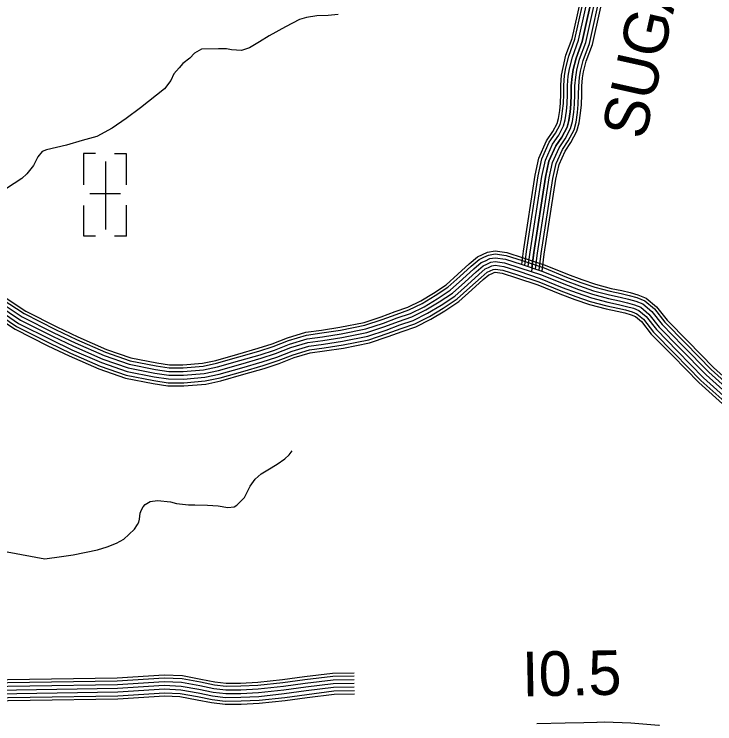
# Model space of a CAD drawing. Extents: x 1788175 to 1969470, y 584502 to 738744.
# Drawn here: x 1903630 to 1909442, y 677570 to 683458 of the extents above; entities that cross this region are included whole.
import ezdxf

# ---------------------------------------------------------------- set-up
doc = ezdxf.new("R2010")
doc.units = 0
for name, color, linetype in [('DESIGN - ROW - Right-of-Way and Easement Labels', 7, 'Continuous'), ('DESIGN - TRAFFIC CONTROL PERMANENT - Signalization', 7, 'Continuous'), ('DESIGN - TRANSPORTATION - Text', 7, 'Continuous'), ('DESIGN - UTILITIES - Cable (Underground) with Text', 7, 'Continuous'), ('SURVEY - CENTERLINE - Preliminary', 7, 'Continuous'), ('SURVEY - CONTROL with Text', 7, 'Continuous'), ('SURVEY - TRANSPORTATION - Roads', 7, 'Continuous')]:
    doc.layers.add(name, color=color, linetype=linetype)

msp = doc.modelspace()

# ---------------------------------------------------------------- linework, layer by layer
at = {"layer": 'DESIGN - TRANSPORTATION - Text'}
for points in [[(1906318, 683455.3), (1906234, 683447.9), (1906140, 683444.5), (1906053.9, 683431.1), (1905995.8, 683415.5), (1905881.4, 683354.3), (1905744.9, 683279.2), (1905664.5, 683227.7), (1905582.2, 683178.3), (1905516, 683156.7), (1905432.1, 683161.3), (1905390.2, 683169.6), (1905324.2, 683172.1), (1905184.2, 683167.1), (1905126, 683133.5), (1905087.7, 683093.7), (1905029.4, 683048.1), (1904997.1, 683014.3), (1904954.7, 682962.5), (1904928.3, 682906.7), (1904877.8, 682839), (1904678.7, 682680.2), (1904560.1, 682593), (1904441.5, 682513.8), (1904315, 682444.6), (1904192.8, 682409.4), (1904064.5, 682370.3), (1903898.3, 682331.5), (1903862.2, 682317.7), (1903825.9, 682273.9), (1903789.4, 682204.1), (1903734.8, 682134.5), (1903694.6, 682094.7), (1903630.3, 682053.1), (1903549.9, 682001.6)], [(1902661.5, 679165.1), (1903884.1, 678940.4), (1904022.2, 678959.4), (1904120.3, 678972.7), (1904320.5, 679013.3), (1904400.7, 679038.8), (1904478.9, 679070.2), (1904539.1, 679101.8), (1904581.4, 679141.6), (1904627.7, 679185.3), (1904654, 679225.1), (1904664.1, 679243.1), (1904668.3, 679269.1), (1904674.7, 679319.1), (1904684.9, 679347), (1904699.1, 679371), (1904717.3, 679390.8), (1904757.4, 679414.6), (1904819.5, 679424.1), (1904925.3, 679413.4), (1904977.2, 679399), (1905077.1, 679388.3), (1905127.1, 679387.9), (1905233, 679385.1), (1905320.9, 679378.5), (1905400.8, 679365.9), (1905454.8, 679369.5), (1905476.9, 679383.4), (1905539.4, 679449), (1905586.1, 679542.8), (1905628.5, 679600.5), (1905678.8, 679644.2), (1905733.1, 679677.9), (1905811.4, 679725.3), (1905875.7, 679768.9), (1905911.9, 679800.7), (1905936.2, 679836.6)]]:
    msp.add_lwpolyline(points, dxfattribs=at)
at = {"layer": 'DESIGN - UTILITIES - Cable (Underground) with Text'}
for p, q in [((1904205.6, 682303.5), (1904205.6, 682042.7)), ((1904305.2, 682303.5), (1904206.2, 682303.5)), ((1904561.9, 682299.5), (1904462.2, 682299.5)), ((1904561.8, 682042.8), (1904561.8, 682299.5)), ((1904511.8, 681968.4), (1904258.2, 681968.4)), ((1904205.6, 681871.7), (1904205.6, 681620.3)), ((1904561.8, 681616.3), (1904561.8, 681874.4)), ((1904205.7, 681620.3), (1904303.9, 681620.3)), ((1904561.6, 681616.3), (1904462.2, 681616.3))]:
    msp.add_line(p, q, dxfattribs=at)
msp.add_lwpolyline([(1904386.5, 682236.1), (1904386.5, 681673.1)], dxfattribs=at)
at = {"layer": 'SURVEY - CENTERLINE - Preliminary'}
for points in [[(1908464, 677582.4), (1908355.5, 677579.3), (1908199.7, 677576.4), (1907964.5, 677570.3)], [(1908983.8, 677555.6), (1908977.6, 677556.3), (1908745, 677574.3), (1908527.8, 677584.2), (1908464.9, 677582.4)]]:
    msp.add_lwpolyline(points, dxfattribs=at)
at = {"layer": 'SURVEY - CONTROL with Text'}
for points in [[(1903545.4, 681114.3), (1903725.2, 680994.9), (1903984.5, 680863.6), (1904157.6, 680781.4), (1904396.3, 680677.4), (1904598.8, 680606.9), (1904812.4, 680564.8), (1904918.1, 680549.2), (1905030, 680548.4), (1905192.6, 680562.4), (1905302.7, 680585.8), (1905486, 680637.7), (1905652.7, 680686.1), (1905769.3, 680724), (1905896.5, 680773.5), (1906048.5, 680819.5), (1906178.9, 680837.5), (1906332.3, 680860), (1906533.2, 680901), (1906674.9, 680947.8), (1906788.9, 680991), (1906895.2, 681026.9), (1907003, 681079.9), (1907108.7, 681144.2), (1907212.7, 681213.2), (1907310.5, 681300.3), (1907405.3, 681385.8), (1907472.4, 681445), (1907515.2, 681463.3), (1907557, 681483.9), (1907618.6, 681493.7), (1907716.7, 681480.4), (1907852, 681437), (1908034.7, 681376.6), (1908219.5, 681300.6), (1908338.8, 681256.5), (1908452.4, 681217), (1908580.7, 681183.4), (1908670, 681164.9), (1908738.6, 681147.7), (1908803.8, 681129.8), (1908873.1, 681102.5), (1908958.4, 681031.1), (1909046.1, 680919.1), (1909217.4, 680745), (1909429.7, 680527.2), (1909645.4, 680333.6)], [(1903511.4, 681069.9), (1903697.1, 680946.6), (1903960, 680813.6), (1904134.5, 680730.7), (1904376, 680625.5), (1904584.2, 680553), (1904802.9, 680509.9), (1904913.8, 680493.5), (1905032.2, 680492.7), (1905200.9, 680507.2), (1905316.1, 680531.7), (1905501.4, 680584.1), (1905669.1, 680632.8), (1905788, 680671.6), (1905914.7, 680720.8), (1906060.4, 680764.9), (1906186.8, 680782.3), (1906341.9, 680805.1), (1906547.5, 680847.1), (1906693.5, 680895.3), (1906807.7, 680938.5), (1906916.5, 680975.3), (1907029.8, 681031), (1907138.6, 681097.2), (1907246.8, 681169), (1907347.7, 681258.8), (1907442.4, 681344.2), (1907502.6, 681397.3), (1907538.5, 681412.7), (1907574.1, 681430.2), (1907619.3, 681437.4), (1907704.4, 681425.8), (1907834.7, 681384), (1908015.4, 681324.3), (1908199.2, 681248.7), (1908320, 681204.1), (1908436.2, 681163.7), (1908567.9, 681129.2), (1908657.6, 681110.6), (1908724.4, 681093.8), (1908786.2, 681076.9), (1908844.2, 681054), (1908918.1, 680992.1), (1909004.2, 680882.2), (1909177.6, 680706), (1909391.1, 680486.9), (1909609.8, 680290.7)], [(1903530.4, 681094.6), (1903712.7, 680973.5), (1903973.7, 680841.4), (1904147.3, 680758.9), (1904387.3, 680654.4), (1904592.3, 680583), (1904808.2, 680540.5), (1904916.2, 680524.5), (1905031, 680523.7), (1905196.3, 680537.9), (1905308.7, 680561.8), (1905492.8, 680613.9), (1905660, 680662.4), (1905777.6, 680700.8), (1905904.6, 680750.1), (1906053.8, 680795.3), (1906182.4, 680813), (1906336.6, 680835.6), (1906539.5, 680877.1), (1906683.1, 680924.5), (1906797.2, 680967.7), (1906904.7, 681004), (1907014.9, 681058.2), (1907122, 681123.4), (1907227.8, 681193.6), (1907327, 681281.9), (1907421.8, 681367.4), (1907485.8, 681423.8), (1907525.6, 681440.9), (1907564.6, 681460.1), (1907618.9, 681468.7), (1907711.3, 681456.2), (1907844.3, 681413.5), (1908026.2, 681353.4), (1908210.5, 681277.6), (1908330.5, 681233.2), (1908445.2, 681193.4), (1908575, 681159.4), (1908664.5, 681140.8), (1908732.3, 681123.8), (1908796, 681106.3), (1908860.3, 681081), (1908940.5, 681013.8), (1909027.5, 680902.7), (1909199.7, 680727.7), (1909412.6, 680509.3), (1909629.6, 680314.6)], [(1903473.6, 681020.6), (1903665.9, 680893), (1903932.7, 680757.9), (1904108.8, 680674.2), (1904353.4, 680567.7), (1904567.9, 680493), (1904792.4, 680448.8), (1904909.1, 680431.5), (1905034.6, 680430.6), (1905210, 680445.7), (1905331, 680471.5), (1905518.5, 680524.5), (1905687.4, 680573.5), (1905808.9, 680613.1), (1905934.9, 680662.2), (1906073.7, 680704.1), (1906195.5, 680721), (1906352.6, 680744), (1906563.5, 680787.1), (1906714.2, 680836.9), (1906828.6, 680880.1), (1906940.2, 680917.8), (1907059.7, 680976.6), (1907171.9, 681044.9), (1907284.7, 681119.7), (1907389.1, 681212.6), (1907483.7, 681298), (1907536.2, 681344.2), (1907564.4, 681356.4), (1907593.1, 681370.4), (1907620, 681374.7), (1907690.6, 681365.1), (1907815.5, 681325.1), (1907993.8, 681266.1), (1908176.7, 681190.9), (1908299.1, 681145.7), (1908418.2, 681104.3), (1908553.8, 681068.8), (1908643.8, 681050.1), (1908708.7, 681033.9), (1908766.6, 681018), (1908812.2, 681000), (1908873.3, 680948.8), (1908957.5, 680841.3), (1909133.3, 680662.6), (1909348.2, 680442.2), (1909570.2, 680242.9)], [(1903492.5, 681045.3), (1903681.5, 680919.8), (1903946.3, 680785.8), (1904121.6, 680702.4), (1904364.7, 680596.6), (1904576.1, 680523), (1904797.6, 680479.4), (1904911.5, 680462.5), (1905033.4, 680461.7), (1905205.4, 680476.4), (1905323.6, 680501.6), (1905509.9, 680554.3), (1905678.2, 680603.2), (1905798.5, 680642.3), (1905924.8, 680691.5), (1906067.1, 680734.5), (1906191.2, 680751.6), (1906347.3, 680774.5), (1906555.5, 680817.1), (1906703.8, 680866.1), (1906818.1, 680909.3), (1906928.4, 680946.6), (1907044.8, 681003.8), (1907155.2, 681071.1), (1907265.7, 681144.3), (1907368.4, 681235.7), (1907463, 681321.1), (1907519.4, 681370.7), (1907551.5, 681384.5), (1907583.6, 681400.3), (1907619.6, 681406.1), (1907697.5, 681395.5), (1907825.1, 681354.5), (1908004.6, 681295.2), (1908188, 681219.8), (1908309.6, 681174.9), (1908427.2, 681134), (1908560.9, 681099), (1908650.7, 681080.3), (1908716.5, 681063.8), (1908776.4, 681047.4), (1908828.2, 681027), (1908895.7, 680970.5), (1908980.9, 680861.7), (1909155.4, 680684.3), (1909369.6, 680464.6), (1909590, 680266.8)], [(1903439, 680975.5), (1903637.3, 680843.9), (1903907.7, 680707), (1904085.3, 680622.6), (1904332.7, 680514.8), (1904553, 680438.1), (1904782.7, 680392.9), (1904904.7, 680374.9), (1905036.8, 680373.9), (1905218.4, 680389.5), (1905344.7, 680416.4), (1905534.1, 680470), (1905704, 680519.3), (1905828, 680559.7), (1905953.4, 680608.5), (1906085.9, 680648.6), (1906203.5, 680664.8), (1906362.4, 680688.1), (1906578.1, 680732.2), (1906733.1, 680783.4), (1906847.7, 680826.7), (1906961.9, 680865.3), (1907087, 680926.8), (1907202.3, 680997), (1907319.4, 681074.7), (1907427, 681170.4), (1907521.4, 681255.6), (1907566.9, 681295.7), (1907588.2, 681304.8), (1907610.4, 681315.8), (1907620.7, 681317.4), (1907678.1, 681309.6), (1907798, 681271.1), (1907974.1, 681212.9), (1908156.1, 681138.1), (1908280, 681092.3), (1908401.6, 681050), (1908540.8, 681013.6), (1908631.1, 680994.8), (1908694.3, 680979), (1908748.6, 680964.1), (1908782.8, 680950.6), (1908832.4, 680909.1), (1908914.9, 680803.8), (1909092.7, 680622.9), (1909308.9, 680401.2), (1909534, 680199.1)], [(1903454.7, 680996), (1903650.2, 680866.1), (1903919, 680730.1), (1904095.9, 680646), (1904342.1, 680538.8), (1904559.8, 680463), (1904787.1, 680418.2), (1904906.7, 680400.6), (1905035.8, 680399.6), (1905214.6, 680415), (1905338.5, 680441.4), (1905527, 680494.7), (1905696.5, 680543.9), (1905819.3, 680583.9), (1905945, 680632.8), (1906080.4, 680673.8), (1906199.9, 680690.3), (1906358, 680713.5), (1906571.5, 680757.1), (1906724.5, 680807.6), (1906839, 680850.9), (1906952.1, 680889.1), (1907074.6, 680949.4), (1907188.5, 681018.7), (1907303.7, 681095.1), (1907409.8, 681189.5), (1907504.3, 681274.8), (1907552.9, 681317.7), (1907577.4, 681328.2), (1907602.6, 681340.6), (1907620.4, 681343.4), (1907683.8, 681334.8), (1907805.9, 681295.6), (1907983.1, 681237), (1908165.4, 681162), (1908288.6, 681116.5), (1908409.1, 681074.6), (1908546.7, 681038.6), (1908636.8, 681019.9), (1908700.8, 681003.9), (1908756.8, 680988.5), (1908796.1, 680973), (1908850.9, 680927.1), (1908934.2, 680820.8), (1909111.1, 680640.9), (1909326.7, 680419.8), (1909550.5, 680219)]]:
    msp.add_lwpolyline(points, dxfattribs=at)
at = {"layer": 'SURVEY - TRANSPORTATION - Roads'}
for points in [[(1907840.6, 681382.1), (1907854.2, 681491.8), (1907951.6, 682121.7), (1907983.1, 682265), (1908046.8, 682408), (1908098.9, 682483.9), (1908134.7, 682552.5), (1908145.3, 682592.2), (1908154.9, 682659.4), (1908160.9, 682718.7), (1908163.4, 682794.7), (1908163.9, 682869.1), (1908171.2, 682952.5), (1908182.8, 683016.9), (1908207.2, 683118.1), (1908258, 683257.2), (1908450.7, 684120)], [(1907864.6, 681374.2), (1907878.6, 681488.4), (1907975.9, 682117.2), (1908006.7, 682257.2), (1908068.5, 682395.8), (1908120.1, 682471.1), (1908157.8, 682543.5), (1908169.5, 682587.3), (1908179.4, 682656.4), (1908185.6, 682717), (1908188.1, 682794.2), (1908188.6, 682867.9), (1908195.7, 682949.2), (1908207, 683011.8), (1908230.9, 683110.9), (1908281.8, 683250.2), (1908475.1, 684115.5)], [(1907894.6, 681364.2), (1907909.4, 681484.1), (1908006.4, 682111.5), (1908036.3, 682247.4), (1908095.7, 682380.6), (1908146.7, 682455.1), (1908186.9, 682532.2), (1908200, 682581.1), (1908210.2, 682652.6), (1908216.5, 682715), (1908219.1, 682793.6), (1908219.6, 682866.5), (1908226.4, 682945.1), (1908237.3, 683005.4), (1908260.7, 683101.9), (1908311.6, 683241.5), (1908505.6, 684109.9)], [(1908536.1, 684104.2), (1908341.4, 683232.7), (1908290.4, 683093), (1908267.7, 682999), (1908257.2, 682941), (1908250.6, 682865), (1908250.1, 682792.9), (1908247.5, 682712.9), (1908241, 682648.9), (1908230.4, 682574.9), (1908216, 682520.9), (1908173.4, 682439.1), (1908122.8, 682365.4), (1908065.9, 682237.7), (1908036.9, 682105.8), (1907940.1, 681479.8), (1907920.7, 681322.9)], [(1907924.6, 681354.3), (1907940.1, 681479.8), (1908036.9, 682105.8), (1908065.9, 682237.7), (1908122.8, 682365.4), (1908173.4, 682439.1), (1908216, 682520.9), (1908230.4, 682574.9), (1908241, 682648.9), (1908247.5, 682712.9), (1908250.1, 682792.9), (1908250.6, 682865), (1908257.2, 682941), (1908267.7, 682999), (1908290.4, 683093), (1908341.4, 683232.7), (1908536.1, 684104.2)], [(1907954.6, 681344.4), (1907970.8, 681475.6), (1908067.3, 682100.1), (1908095.5, 682228), (1908150, 682350.2), (1908200, 682423.2), (1908245, 682509.6), (1908260.8, 682568.6), (1908271.7, 682645.1), (1908278.4, 682710.8), (1908281.1, 682792.3), (1908281.6, 682863.6), (1908288, 682937), (1908298, 682992.6), (1908320.1, 683084), (1908371.2, 683224), (1908566.6, 684098.6)], [(1907984.6, 681334.5), (1908001.5, 681471.3), (1908097.8, 682094.4), (1908125.1, 682218.2), (1908177.1, 682335), (1908226.6, 682407.2), (1908274.1, 682498.3), (1908291.2, 682562.4), (1908302.5, 682641.3), (1908309.4, 682708.7), (1908312.1, 682791.7), (1908312.6, 682862.1), (1908318.7, 682932.9), (1908328.3, 682986.2), (1908349.8, 683075), (1908401, 683215.3), (1908597.1, 684092.9)], [(1908009.5, 681326.2), (1908027, 681467.8), (1908123.1, 682089.6), (1908149.6, 682210.1), (1908199.7, 682322.4), (1908248.7, 682393.9), (1908298.2, 682488.9), (1908316.5, 682557.3), (1908328.1, 682638.2), (1908335, 682707), (1908337.8, 682791.2), (1908338.3, 682860.9), (1908344.2, 682929.5), (1908353.5, 682980.9), (1908374.5, 683067.5), (1908425.8, 683208), (1908622.4, 684088.3)], [(1900763.3, 677888.1), (1901852, 677904.9), (1902301.9, 677917.7), (1904483.7, 677952.1), (1904874.6, 677977.5), (1905025.2, 677970), (1905179, 677941.8), (1905294.2, 677919.4), (1905389.4, 677907.7), (1905508, 677908.7), (1905649.8, 677915.5), (1905856.1, 677937.6), (1906037.5, 677962.2), (1906270.7, 677991.2), (1906449.4, 677994.1)], [(1900763.7, 677863.3), (1901852.6, 677880.2), (1902302.5, 677893), (1904484.7, 677927.4), (1904874.8, 677952.7), (1905022.3, 677945.3), (1905174.4, 677917.5), (1905290.3, 677895), (1905388, 677883), (1905508.7, 677884), (1905651.7, 677890.8), (1905859.1, 677913), (1906040.7, 677937.7), (1906272.5, 677966.5), (1906449.8, 677969.3)], [(1900764.2, 677832.4), (1901853.2, 677849.2), (1902303.2, 677862), (1904486, 677896.4), (1904875, 677921.7), (1905018.7, 677914.5), (1905168.6, 677887), (1905285.5, 677864.3), (1905386.3, 677851.9), (1905509.6, 677853), (1905654.1, 677859.9), (1905862.8, 677882.3), (1906044.7, 677907), (1906274.6, 677935.6), (1906450.2, 677938.4)], [(1900764.7, 677801.4), (1901853.9, 677818.2), (1902303.8, 677831), (1904487.2, 677865.4), (1904875.2, 677890.6), (1905015.1, 677883.6), (1905162.9, 677856.5), (1905280.6, 677833.7), (1905384.5, 677820.9), (1905510.5, 677822), (1905656.5, 677829), (1905866.5, 677851.5), (1906048.7, 677876.2), (1906276.8, 677904.6), (1906450.7, 677907.4)], [(1900764.7, 677801.4), (1901853.9, 677818.2), (1902303.8, 677831), (1904487.2, 677865.4), (1904875.2, 677890.6), (1905015.1, 677883.6), (1905162.9, 677856.5), (1905280.6, 677833.7), (1905384.5, 677820.9), (1905510.5, 677822), (1905656.5, 677829), (1905866.5, 677851.5), (1906048.7, 677876.2), (1906276.8, 677904.6), (1906450.7, 677907.4)], [(1900765.2, 677770.4), (1901854.6, 677787.2), (1902304.5, 677800), (1904488.5, 677834.4), (1904875.5, 677859.6), (1905011.6, 677852.8), (1905157.1, 677826.1), (1905275.8, 677803), (1905382.7, 677789.9), (1905511.3, 677791), (1905658.8, 677798), (1905870.3, 677820.7), (1906052.7, 677845.5), (1906279, 677873.6), (1906451.2, 677876.4)], [(1900765.6, 677739.4), (1901855.3, 677756.3), (1902305.2, 677769), (1904489.7, 677803.4), (1904875.7, 677828.5), (1905008, 677821.9), (1905151.4, 677795.6), (1905270.9, 677772.4), (1905381, 677758.9), (1905512.2, 677760), (1905661.2, 677767.1), (1905874, 677789.9), (1906056.7, 677814.7), (1906281.1, 677842.7), (1906451.7, 677845.4)], [(1900766, 677713.6), (1901855.9, 677730.5), (1902305.8, 677743.3), (1904490.8, 677777.7), (1904875.9, 677802.8), (1905005, 677796.3), (1905146.6, 677770.3), (1905266.9, 677747), (1905379.5, 677733.2), (1905512.9, 677734.3), (1905663.2, 677741.5), (1905877.1, 677764.4), (1906060, 677789.2), (1906282.9, 677817), (1906452.1, 677819.6)]]:
    msp.add_lwpolyline(points, dxfattribs=at)

# ---------------------------------------------------------------- texts
at = {"layer": 'DESIGN - ROW - Right-of-Way and Easement Labels'}
msp.add_text('SUGAR', height=370, rotation=77.40937, dxfattribs=at).set_placement((1908860.9, 682407.1))
at = {"layer": 'DESIGN - TRAFFIC CONTROL PERMANENT - Signalization'}
msp.add_text('I0.5', height=370, rotation=1.05683, dxfattribs=at).set_placement((1907845.5, 677797.1))

doc.saveas('drawing.dxf')
